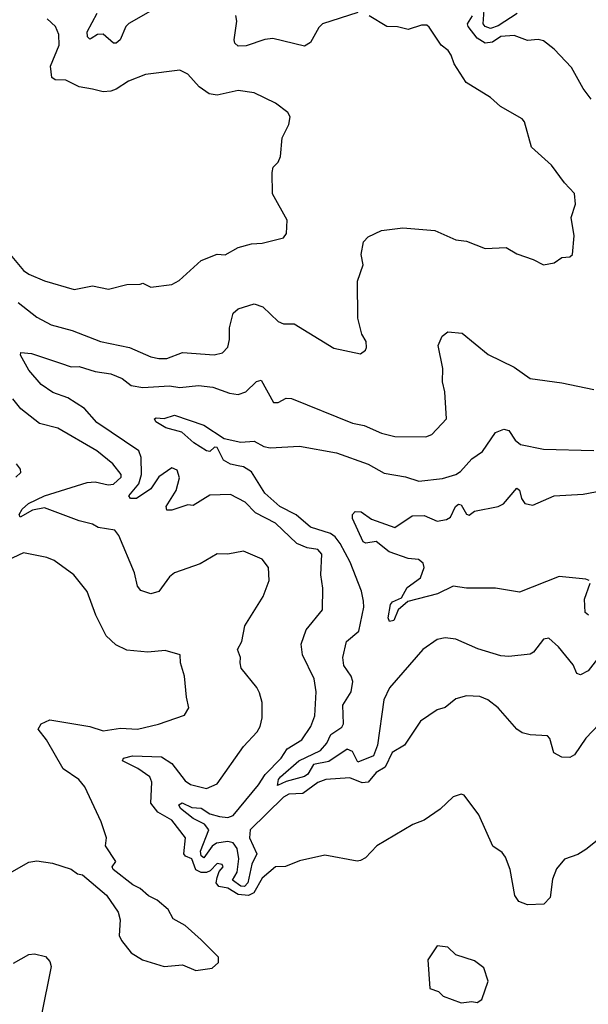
# Model space of a CAD drawing. Extents: x 1245432 to 1420865, y 606325 to 671314.
# Tile 309 of 382: x 1388291 to 1390434, y 644177 to 647891. Entities that reach past the tile are written whole.
import ezdxf

# ---------------------------------------------------------------- set-up
doc = ezdxf.new("R2010")
doc.units = 0

msp = doc.modelspace()

# ---------------------------------------------------------------- linework, layer by layer
at = {"layer": '0CON20XD'}
for points in [[(1388845, 647957.9), (1388702.9, 647877.1), (1388691.5, 647865), (1388669.3, 647815), (1388655, 647802.1), (1388645, 647802.1), (1388605, 647836.8), (1388584.4, 647835.6), (1388560, 647820), (1388555, 647816.9), (1388546.2, 647826.2), (1388545.3, 647845), (1388583.1, 647915)], [(1389565, 647917.5), (1389432, 647875), (1389418.3, 647861.7), (1389387.5, 647805), (1389365, 647790.9), (1389245, 647820), (1389215, 647816.8), (1389145, 647792.9), (1389115, 647790.6), (1389102.1, 647802.1), (1389098.9, 647815), (1389110, 647885), (1389106.2, 647906.2)], [(1390166.2, 647913.8), (1390095, 647867.3), (1390065, 647857.8), (1390045.3, 647865), (1390038.4, 647875), (1390042.1, 647927.9)], [(1388255.6, 647005), (1388305.7, 646945), (1388325, 646930.9), (1388385, 646905.6), (1388496.3, 646873.7), (1388565, 646887.1), (1388625.6, 646874.4), (1388695, 646891.4), (1388745, 646893.8), (1388755, 646897.5), (1388785, 646881.4), (1388865, 646892.5), (1388892.4, 646907.6), (1388975, 646982), (1389035, 647006), (1389065.7, 647004.3), (1389115, 647032), (1389165, 647046), (1389205, 647048), (1389285, 647067.5), (1389296.7, 647085), (1389298.8, 647135), (1389244.2, 647234.2), (1389242.5, 647315), (1389246.7, 647335), (1389265, 647353.3), (1389274, 647375), (1389280, 647445), (1389305.8, 647495), (1389310, 647525), (1389301.2, 647541.2), (1389255.4, 647575.4), (1389175, 647615.6), (1389115, 647623.8), (1389035, 647606.2), (1389005, 647610.9), (1388967.6, 647637.6), (1388925, 647685.7), (1388895, 647700), (1388765, 647684.4), (1388700.5, 647659.5), (1388655, 647628.5), (1388635, 647621.8), (1388605, 647618.9), (1388565, 647628.9), (1388515, 647638.2), (1388465, 647663.3), (1388425, 647664.6), (1388412.6, 647672.6), (1388406.9, 647715), (1388439.1, 647795), (1388437.8, 647835), (1388425.4, 647865.4), (1388394.4, 647894.4)], [(1389577.5, 647005), (1389586.8, 647053.2), (1389605, 647071.4), (1389655, 647095.8), (1389735, 647105.6), (1389855.6, 647095.6), (1389935, 647060), (1389975, 647056), (1390045, 647027.5), (1390125, 647031.4), (1390165, 647007.5), (1390226.8, 646986.8), (1390265, 646965.8), (1390305.8, 646974.2), (1390335, 646993.8), (1390364.1, 646995.9), (1390374.2, 647005.8), (1390381.4, 647075), (1390369.6, 647145), (1390385.6, 647195), (1390381.9, 647235), (1390344, 647275), (1390295, 647342), (1390219.7, 647409.7), (1390193.8, 647505), (1390185, 647516.7), (1390103.3, 647563.3), (1390065, 647598), (1389974.3, 647654.3), (1389928.6, 647725), (1389917.6, 647757.6), (1389906.2, 647775), (1389880, 647795), (1389835, 647863.3), (1389825, 647870), (1389805, 647870), (1389755, 647854), (1389715, 647864.3), (1389675, 647865.8), (1389608.8, 647905)], [(1390445, 647591.2), (1390415, 647631.2), (1390370.7, 647710.7), (1390305, 647780), (1390265, 647811.4), (1390245, 647815.7), (1390205, 647811.9), (1390155, 647831.2), (1390105, 647828.1), (1390073.7, 647806.3), (1390045, 647802.9), (1390015, 647821.2), (1389981.2, 647865), (1389979.3, 647875), (1389998.3, 647905)], [(1388285, 646824.6), (1388355, 646768.2), (1388409.7, 646739.7), (1388488.3, 646718.3), (1388595, 646677.6), (1388705, 646654.7), (1388785, 646619.7), (1388815, 646613.2), (1388845, 646612.5), (1388905, 646635.4), (1389023.5, 646626.5), (1389055, 646634.4), (1389075, 646656), (1389082, 646685), (1389081.2, 646728.8), (1389096, 646784), (1389115, 646800.6), (1389175, 646819.2), (1389207.4, 646807.4), (1389265, 646752.9), (1389285, 646744.2), (1389325, 646743.8), (1389475, 646651.4), (1389575, 646630.8), (1389595, 646643.8), (1389598.6, 646655), (1389596.8, 646676.8), (1389580, 646705), (1389565.6, 646765), (1389564.5, 646905), (1389586.2, 646966.2), (1389577.5, 647005)], [(1390475, 645233.8), (1390425, 645181.1), (1390382.6, 645117.4), (1390365, 645108), (1390335, 645108.5), (1390304.4, 645125), (1390289.1, 645179.1), (1390280, 645190), (1390215, 645192.9), (1390185, 645200.8), (1390164.6, 645214.6), (1390095, 645295.8), (1390055, 645325.8), (1390025, 645338.1), (1389975, 645340), (1389935, 645329.4), (1389895, 645296), (1389865, 645288), (1389801.2, 645245), (1389740.8, 645155), (1389695, 645127.2), (1389668, 645072), (1389635, 645051.7), (1389605, 645014.5), (1389582.2, 645012.2), (1389535, 645030.7), (1389445, 645024.6), (1389415, 645014), (1389358.1, 644971.9), (1389305, 644969), (1389285, 644958), (1389159.9, 644835), (1389156.9, 644805), (1389184.9, 644745), (1389166.2, 644705), (1389150.9, 644635), (1389138.5, 644621.5), (1389125, 644622.6), (1389092.5, 644645), (1389111.2, 644675), (1389117.4, 644725), (1389111.1, 644765), (1389095, 644785.5), (1389075, 644790.8), (1389033, 644785), (1389016.3, 644773.7), (1388985, 644730), (1388975, 644736.8), (1388972.2, 644755), (1389004, 644835), (1388987, 644857), (1388945, 644878.2), (1388896.5, 644915), (1388890.9, 644929.1), (1388903, 644937), (1388939.5, 644919.5), (1388975, 644916.6), (1389007.5, 644895), (1389044.1, 644885.9), (1389075, 644881.2), (1389095, 644889.3), (1389191.5, 645005), (1389216.5, 645043.5), (1389277.1, 645105), (1389299.7, 645140.3), (1389354.5, 645175), (1389388.2, 645225), (1389402.9, 645265), (1389408.2, 645355), (1389400.5, 645405), (1389357.5, 645495), (1389351.5, 645535), (1389370.8, 645589.3), (1389432.9, 645665), (1389433.8, 645746.2), (1389426.4, 645796.4), (1389429.5, 645875), (1389415, 645891.9), (1389375, 645898.3), (1389335.1, 645915.1), (1389255, 645991.3), (1389180.2, 646030.2), (1389140.8, 646070.9), (1389085, 646100), (1389008, 646098), (1388945, 646058.6), (1388925, 646060.9), (1388865, 646040.9), (1388845, 646041.2), (1388843.5, 646055), (1388880.4, 646115), (1388893.1, 646163.1), (1388885, 646191.2), (1388865, 646200), (1388815, 646166.7), (1388785, 646120.8), (1388731.1, 646085), (1388708.9, 646085), (1388702.8, 646095), (1388739.9, 646140.1), (1388749.7, 646175), (1388749.3, 646239.3), (1388739.4, 646265), (1388581.9, 646371.9), (1388535, 646424.7), (1388471.8, 646465), (1388415.5, 646485), (1388371.5, 646515), (1388325, 646569.4), (1388293.6, 646625), (1388295, 646635.6), (1388335, 646631.4), (1388444.2, 646595), (1388485, 646581.1), (1388515, 646582.3), (1388575, 646563.9), (1388635, 646555.6), (1388677.5, 646537.5), (1388711.6, 646511.6), (1388755, 646504), (1388855, 646510.3), (1388895, 646503.1), (1388965, 646511.3), (1389018.8, 646505), (1389082, 646482), (1389115, 646477.1), (1389143.2, 646486.8), (1389183.6, 646526.4), (1389200.9, 646530.9), (1389247.4, 646447.4), (1389265, 646447.3), (1389295, 646463.3), (1389315, 646461.9), (1389545, 646368.5), (1389589.8, 646359.8), (1389655, 646331.1), (1389705, 646318.9), (1389822.3, 646317.7), (1389845, 646326.7), (1389900, 646385), (1389893.4, 646486.6), (1389884.6, 646525), (1389885.4, 646575), (1389867.9, 646662.1), (1389882.9, 646697.1), (1389905, 646713.3), (1389958.3, 646708.3), (1390057.4, 646627.4), (1390155, 646580), (1390215, 646537.5), (1390335, 646521.4), (1390455, 646495.6)], [(1390480.8, 644805), (1390425, 644760.8), (1390395, 644742), (1390345, 644723.8), (1390315, 644688), (1390299.5, 644649.5), (1390290.3, 644579.7), (1390266.2, 644555), (1390205, 644551.9), (1390172, 644565), (1390157.3, 644587.3), (1390140, 644685), (1390122.4, 644732.4), (1390109.1, 644749.1), (1390075, 644773.3), (1390021.1, 644891.1), (1389965.8, 644965.8), (1389955, 644970), (1389925, 644960), (1389876.4, 644913.6), (1389815, 644871.4), (1389773.3, 644855), (1389636.7, 644775), (1389595, 644730), (1389575, 644718.8), (1389563.6, 644716.4), (1389440.9, 644739.1), (1389345, 644718), (1389292.7, 644697.3), (1389255, 644695.5), (1389205, 644652.2), (1389173, 644597), (1389153, 644587), (1389115, 644591.1), (1389075, 644614.7), (1389041.7, 644621.7), (1389031.6, 644635), (1389035.2, 644654.8), (1389042.5, 644677.5), (1389057.5, 644695), (1389054.3, 644704.3), (1389035, 644708.2), (1389009.1, 644680.9), (1388995, 644674.2), (1388975, 644673.5), (1388954.7, 644684.7), (1388939.3, 644725), (1388915.5, 644735.5), (1388909.7, 644745), (1388915.5, 644805), (1388865, 644872.1), (1388812, 644902), (1388785.2, 644935), (1388789.2, 645015), (1388781.2, 645035), (1388736.7, 645066.6), (1388678.8, 645095), (1388682.5, 645105), (1388715.7, 645114.3), (1388825, 645110.5), (1388865, 645085.8), (1388915, 645019.3), (1388935, 645006.3), (1388995, 644990.4), (1389035, 645008.1), (1389135, 645149.2), (1389185.5, 645205), (1389197.3, 645225), (1389205, 645257.5), (1389204.5, 645315), (1389195, 645351.2), (1389185, 645372), (1389125.8, 645445), (1389122.5, 645465), (1389123.8, 645485), (1389111.4, 645515), (1389128.8, 645545), (1389140, 645605), (1389209.1, 645715), (1389231.5, 645775), (1389228.9, 645825), (1389205, 645855.8), (1389135, 645885.6), (1389075.5, 645874.5), (1389035, 645875.5), (1388971.5, 645838.5), (1388875, 645804.4), (1388855, 645789.5), (1388815, 645734.5), (1388785.8, 645725.8), (1388747.3, 645737.3), (1388735, 645753.8), (1388723.5, 645805), (1388664.5, 645945), (1388649.4, 645965), (1388586.7, 645975), (1388565, 645988.5), (1388515, 646000.9), (1388385, 646049.1), (1388338.7, 646041.3), (1388292.5, 646015), (1388289.4, 646025), (1388299.6, 646045), (1388323.8, 646066.2), (1388384.2, 646095), (1388545, 646144.8), (1388575, 646147.2), (1388625, 646136.5), (1388645, 646138.9), (1388673.3, 646165), (1388673.1, 646175), (1388642.2, 646215), (1388582, 646265), (1388435, 646349.5), (1388365, 646367.8), (1388295, 646422.5), (1388265, 646460.5)], [(1389295, 645017.2), (1389262.8, 645002.8), (1389266.2, 645025), (1389274.1, 645035), (1389343.4, 645095), (1389425, 645133.9), (1389448.5, 645161.5), (1389463.9, 645195), (1389505, 645222.7), (1389511.4, 645235), (1389509.3, 645305), (1389540.4, 645355), (1389547.1, 645395), (1389540.7, 645415), (1389512.8, 645455), (1389508.8, 645485), (1389523.3, 645545), (1389569.7, 645585), (1389588.5, 645675), (1389587.4, 645697.4), (1389579.2, 645735), (1389536.2, 645845), (1389499.4, 645915), (1389479.6, 645939.6), (1389462.3, 645952.3), (1389387.2, 645977.2), (1389333.4, 646023.4), (1389271.8, 646055), (1389215, 646105.4), (1389165, 646185.3), (1389135, 646204.1), (1389115, 646208), (1389085, 646214.1), (1389059.4, 646229.4), (1389035, 646277.1), (1389025, 646278), (1389008.1, 646261.9), (1388995, 646264), (1388946.9, 646295), (1388902.5, 646335), (1388841.9, 646351.9), (1388804.3, 646374.3), (1388799.5, 646385), (1388805, 646389.6), (1388835, 646386.9), (1388875, 646398.7), (1388985, 646361.9), (1389061.2, 646311.2), (1389125, 646296.8), (1389175, 646301.5), (1389211.2, 646281.2), (1389235, 646275.4), (1389345, 646281.8), (1389485, 646256.9), (1389605, 646214.6), (1389665, 646180), (1389745, 646166.6), (1389795, 646150), (1389885, 646160.2), (1389934.8, 646175.2), (1389953, 646187), (1389995.8, 646235), (1390035, 646262), (1390085, 646334.2), (1390116.4, 646346.4), (1390135, 646340.8), (1390158.5, 646305), (1390179.1, 646289.1), (1390265, 646270.5), (1390455, 646265.6)], [(1388276.2, 646165), (1388295, 646183.3), (1388293.8, 646195), (1388278.8, 646215)], [(1390437.8, 645775), (1390425, 645780.7), (1390325, 645790.6), (1390175, 645731.9), (1390085, 645746.5), (1389975, 645746.7), (1389925, 645754.4), (1389865.3, 645724.7), (1389754, 645696), (1389718, 645665), (1389700.8, 645625), (1389685, 645620.3), (1389680.2, 645635), (1389688.4, 645685), (1389696.8, 645695), (1389729.6, 645710.4), (1389751.1, 645748.9), (1389802.2, 645785), (1389815.4, 645825), (1389811.5, 645841.5), (1389794.4, 645854.4), (1389755, 645859.1), (1389683.1, 645883.1), (1389635, 645922.3), (1389596, 645916), (1389585, 645921.6), (1389545, 646010), (1389545.9, 646024.1), (1389555, 646036), (1389578, 646035), (1389616.6, 646006.6), (1389705, 645975.6), (1389770.2, 646019.8), (1389815, 646020.4), (1389865, 645998.7), (1389900, 646005), (1389914.5, 646015), (1389933.9, 646055), (1389945, 646063.8), (1389955, 646060.9), (1389975, 646025.8), (1389985, 646022.5), (1390005, 646036.9), (1390095, 646054.2), (1390115, 646064.4), (1390165, 646124.3), (1390175, 646116.2), (1390182.1, 646085), (1390195, 646065.7), (1390225, 646060), (1390305.6, 646094.4), (1390415, 646100.9), (1390575, 646131.8)], [(1388235, 644661.1), (1388325, 644712.5), (1388355, 644718), (1388415, 644708.8), (1388485, 644686.2), (1388509.3, 644669.3), (1388527.5, 644665), (1388618, 644588), (1388662.5, 644525), (1388669.2, 644495), (1388666.4, 644436.4), (1388675, 644417.5), (1388710.5, 644370.5), (1388754.1, 644344.1), (1388835, 644320), (1388905, 644325.8), (1388955, 644303.8), (1389016.4, 644313.6), (1389040, 644335), (1389040, 644355), (1388975, 644420), (1388915, 644474.2), (1388869.1, 644499.1), (1388850, 644535), (1388809.1, 644569.1), (1388775.8, 644585.8), (1388745, 644614), (1388717.4, 644627.4), (1388643.8, 644685), (1388640, 644695), (1388653.3, 644715), (1388613.8, 644775), (1388617.5, 644805), (1388598, 644865), (1388537, 644997), (1388513.8, 645025), (1388454.5, 645064.5), (1388391.8, 645175), (1388360.6, 645215), (1388372, 645235), (1388405, 645250), (1388555, 645224.5), (1388605, 645208.2), (1388670.9, 645219.1), (1388735.4, 645214.6), (1388814.1, 645234.1), (1388911.9, 645268.1), (1388928.1, 645295), (1388919.5, 645335), (1388911.9, 645415), (1388897.1, 645465), (1388895.7, 645495.7), (1388838.8, 645511.2), (1388774.3, 645505.7), (1388695, 645512.3), (1388653.4, 645533.4), (1388617.4, 645567.4), (1388578.1, 645645), (1388545, 645734), (1388495, 645796.9), (1388420.7, 645850.7), (1388392.8, 645862.8), (1388305, 645880), (1388225, 645841.8)], [(1390435, 645644.8), (1390422.2, 645655), (1390420.2, 645705), (1390441.1, 645765)], [(1390495.5, 645514.5), (1390433.2, 645435), (1390405, 645419.3), (1390390.6, 645425), (1390377.4, 645457.4), (1390322, 645525), (1390285, 645557.5), (1390265, 645554), (1390227.5, 645505), (1390215, 645497.5), (1390135, 645488.9), (1390105, 645490.9), (1390017.3, 645517.3), (1389935, 645553.6), (1389895, 645559.2), (1389865, 645553.1), (1389810.5, 645515), (1389685, 645370.8), (1389662.9, 645325), (1389640, 645155), (1389625, 645114.7), (1389565, 645090), (1389545, 645131), (1389525, 645139.3), (1389456.6, 645093.4), (1389398, 645082), (1389377.4, 645045), (1389365, 645036.5), (1389295, 645017.2)], [(1389955, 644182.5), (1389995, 644187.5), (1390015, 644183.8), (1390032.5, 644195), (1390056.4, 644263.6), (1390040, 644315), (1390005, 644341.2), (1389935, 644363.3), (1389905, 644392.5), (1389865, 644397.5), (1389830, 644345), (1389836.4, 644236.4), (1389870, 644225), (1389887.5, 644207.5), (1389955, 644182.5)], [(1388268.1, 644331.9), (1388325, 644364.5), (1388346.7, 644366.7), (1388387.6, 644357.6), (1388405, 644338.8), (1388409.6, 644319.6), (1388371.7, 644131.7)]]:
    msp.add_lwpolyline(points, dxfattribs=at)

doc.saveas('drawing.dxf')
